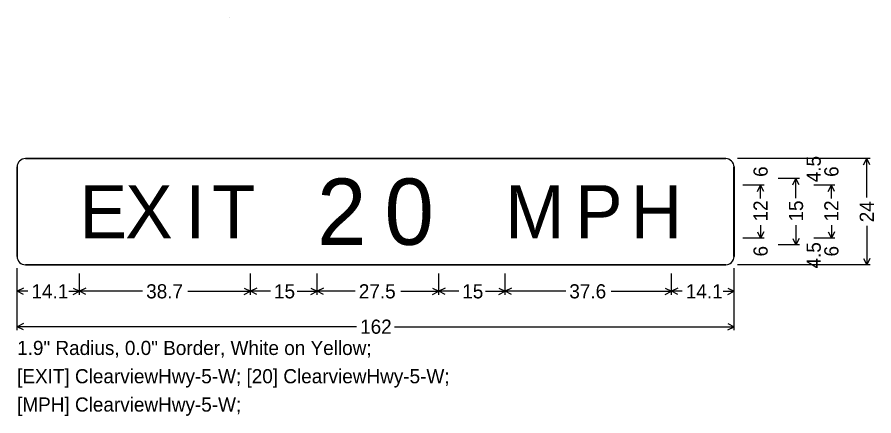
# Model space of a CAD drawing. Extents: x 667331 to 731245, y 738830 to 753817.
# Drawn here: x 720176.9 to 720467.3, y 748064.6 to 748199.9 of the extents above; entities that cross this region are included whole.
import ezdxf

# ---------------------------------------------------------------- set-up
doc = ezdxf.new("R2010")
doc.units = 0
doc.layers.add('R_SIGN', color=7, linetype='Continuous')

msp = doc.modelspace()

# ---------------------------------------------------------------- linework, layer by layer
at = {"layer": 'R_SIGN'}
for p, q in [((720248.9, 748199.9), (720248.9, 748199.9)), ((720248.9, 748199.9), (720248.9, 748199.9)), ((720248.9, 748199.9), (720248.9, 748199.9)), ((720248.9, 748199.9), (720248.9, 748199.9)), ((720466.1, 748151.9), (720421.1, 748151.9)), ((720430.1, 748151.9), (720422.9, 748151.9)), ((720442.1, 748151.9), (720434.9, 748151.9)), ((720454.1, 748151.9), (720446.9, 748151.9)), ((720463.83, 748149.75), (720464.9, 748151.9)), ((720464.9, 748138.68), (720464.9, 748151.9)), ((720465.98, 748149.75), (720464.9, 748151.9)), ((720442.1, 748145.15), (720434.9, 748145.15)), ((720439.83, 748143), (720440.9, 748145.15)), ((720440.9, 748138.44), (720440.9, 748145.15)), ((720441.98, 748143), (720440.9, 748145.15)), ((720430.1, 748142.9), (720422.9, 748142.9)), ((720427.83, 748140.75), (720428.9, 748142.9)), ((720428.9, 748138.42), (720428.9, 748142.9)), ((720429.98, 748140.75), (720428.9, 748142.9)), ((720454.1, 748142.9), (720446.9, 748142.9)), ((720451.83, 748140.75), (720452.9, 748142.9)), ((720452.9, 748138.42), (720452.9, 748142.9)), ((720453.98, 748140.75), (720452.9, 748142.9)), ((720428.9, 748129.38), (720428.9, 748124.9)), ((720440.9, 748129.36), (720440.9, 748122.65)), ((720452.9, 748129.38), (720452.9, 748124.9)), ((720464.9, 748129.12), (720464.9, 748115.9)), ((720427.83, 748127.04), (720428.9, 748124.9)), ((720429.98, 748127.04), (720428.9, 748124.9)), ((720451.83, 748127.04), (720452.9, 748124.9)), ((720453.98, 748127.04), (720452.9, 748124.9)), ((720430.1, 748124.9), (720422.9, 748124.9)), ((720430.1, 748124.9), (720422.9, 748124.9)), ((720439.83, 748124.79), (720440.9, 748122.65)), ((720441.98, 748124.79), (720440.9, 748122.65)), ((720454.1, 748124.9), (720446.9, 748124.9)), ((720454.1, 748124.9), (720446.9, 748124.9)), ((720442.1, 748122.65), (720434.9, 748122.65)), ((720442.1, 748122.65), (720434.9, 748122.65)), ((720463.83, 748118.04), (720464.9, 748115.9)), ((720465.98, 748118.04), (720464.9, 748115.9)), ((720176.9, 748093.7), (720176.9, 748114.7)), ((720419.9, 748093.7), (720419.9, 748114.7)), ((720466.1, 748115.9), (720421.1, 748115.9)), ((720430.1, 748115.9), (720422.9, 748115.9)), ((720442.1, 748115.9), (720434.9, 748115.9)), ((720454.1, 748115.9), (720446.9, 748115.9)), ((720176.9, 748105.7), (720176.9, 748112.9)), ((720198.09, 748105.7), (720198.09, 748112.9)), ((720256.06, 748105.7), (720256.06, 748112.9)), ((720278.56, 748105.7), (720278.56, 748112.9)), ((720319.87, 748105.7), (720319.87, 748112.9)), ((720342.37, 748105.7), (720342.37, 748112.9)), ((720398.71, 748105.7), (720398.71, 748112.9)), ((720398.71, 748105.7), (720398.71, 748112.9)), ((720419.9, 748105.7), (720419.9, 748112.9)), ((720179.05, 748107.97), (720176.9, 748106.9)), ((720180.55, 748106.9), (720176.9, 748106.9)), ((720179.05, 748105.82), (720176.9, 748106.9)), ((720194.44, 748106.9), (720198.09, 748106.9)), ((720195.95, 748107.97), (720198.09, 748106.9)), ((720195.95, 748105.82), (720198.09, 748106.9)), ((720200.24, 748107.97), (720198.09, 748106.9)), ((720219.44, 748106.9), (720198.09, 748106.9)), ((720200.24, 748105.82), (720198.09, 748106.9)), ((720234.71, 748106.9), (720256.06, 748106.9)), ((720253.91, 748107.97), (720256.06, 748106.9)), ((720253.91, 748105.82), (720256.06, 748106.9)), ((720258.2, 748107.97), (720256.06, 748106.9)), ((720262.77, 748106.9), (720256.06, 748106.9)), ((720258.2, 748105.82), (720256.06, 748106.9)), ((720271.85, 748106.9), (720278.56, 748106.9)), ((720276.41, 748107.97), (720278.56, 748106.9)), ((720276.41, 748105.82), (720278.56, 748106.9)), ((720280.7, 748107.97), (720278.56, 748106.9)), ((720291.52, 748106.9), (720278.56, 748106.9)), ((720280.7, 748105.82), (720278.56, 748106.9)), ((720306.91, 748106.9), (720319.87, 748106.9)), ((720317.72, 748107.97), (720319.87, 748106.9)), ((720317.72, 748105.82), (720319.87, 748106.9)), ((720322.02, 748107.97), (720319.87, 748106.9)), ((720326.58, 748106.9), (720319.87, 748106.9)), ((720322.02, 748105.82), (720319.87, 748106.9)), ((720335.66, 748106.9), (720342.37, 748106.9)), ((720340.22, 748107.97), (720342.37, 748106.9)), ((720340.22, 748105.82), (720342.37, 748106.9)), ((720344.52, 748107.97), (720342.37, 748106.9)), ((720362.87, 748106.9), (720342.37, 748106.9)), ((720344.52, 748105.82), (720342.37, 748106.9)), ((720378.21, 748106.9), (720398.71, 748106.9)), ((720396.56, 748107.97), (720398.71, 748106.9)), ((720396.56, 748105.82), (720398.71, 748106.9)), ((720400.86, 748107.97), (720398.71, 748106.9)), ((720402.36, 748106.9), (720398.71, 748106.9)), ((720400.86, 748105.82), (720398.71, 748106.9)), ((720416.25, 748106.9), (720419.9, 748106.9)), ((720417.76, 748107.97), (720419.9, 748106.9)), ((720417.76, 748105.82), (720419.9, 748106.9)), ((720179.05, 748095.97), (720176.9, 748094.9)), ((720291.96, 748094.9), (720176.9, 748094.9)), ((720179.05, 748093.82), (720176.9, 748094.9)), ((720304.84, 748094.9), (720419.9, 748094.9)), ((720417.76, 748095.97), (720419.9, 748094.9)), ((720417.76, 748093.82), (720419.9, 748094.9))]:
    msp.add_line(p, q, dxfattribs=at)
for points in [[(720417.09, 748151.9), (720179.71, 748151.9)], [(720179.71, 748151.9), (720417.09, 748151.9)], [(720417.09, 748151.89), (720179.71, 748151.89)], [(720176.9, 748149.09), (720176.9, 748118.71)], [(720176.9, 748118.71), (720176.9, 748149.09)], [(720176.91, 748149.09), (720176.91, 748118.71)], [(720419.89, 748118.71), (720419.89, 748149.09)], [(720419.9, 748118.71), (720419.9, 748149.09)], [(720419.9, 748149.09), (720419.9, 748118.71)], [(720179.71, 748115.91), (720417.09, 748115.91)], [(720179.71, 748115.9), (720417.09, 748115.9)], [(720417.09, 748115.9), (720179.71, 748115.9)]]:
    msp.add_lwpolyline(points, dxfattribs=at)
for centre, start, end in [((720179.71, 748149.09), 90.0002, 179.9998), ((720179.71, 748149.09), 90.0002, 179.9998), ((720179.71, 748149.09), 90.0002, 179.9998), ((720417.09, 748149.09), 0, 90.0002), ((720417.09, 748149.09), 0, 90.0002), ((720417.09, 748149.09), 0, 90.0002), ((720179.71, 748118.71), 179.9998, 270.0001), ((720179.71, 748118.71), 179.9998, 270.0001), ((720179.71, 748118.71), 179.9998, 270.0001), ((720417.09, 748118.71), 270.0001, 0.0003), ((720417.09, 748118.71), 270.0001, 0.0003), ((720417.09, 748118.71), 270.0001, 0.0003)]:
    msp.add_arc(centre, 2.81, start, end, dxfattribs=at)

# ---------------------------------------------------------------- texts
for s, p in [('4.5', (720449.3, 748143.89)), ('6', (720431.3, 748145.71)), ('6', (720455.3, 748145.71)), ('12', (720431.3, 748130.58)), ('15', (720443.3, 748130.56)), ('12', (720455.3, 748130.58)), ('24', (720467.3, 748130.32)), ('4.5', (720449.3, 748114.64)), ('6', (720431.3, 748118.71)), ('6', (720455.3, 748118.71))]:
    msp.add_text(s, height=4.8, rotation=90.0002, dxfattribs=at).set_placement(p)
for s, height, p in [('2', 22.5, (720278.56, 748122.65)), ('0', 22.5, (720301.44, 748122.65)), ('E', 18, (720198.09, 748124.9)), ('X', 18, (720213.55, 748124.9)), ('I', 18, (720233.99, 748124.9)), ('T', 18, (720242.94, 748124.9)), ('M', 18, (720342.37, 748124.9)), ('P', 18, (720366.07, 748124.9)), ('H', 18, (720384.88, 748124.9)), ('14.1', 4.8, (720181.75, 748104.5)), ('38.7', 4.8, (720220.64, 748104.5)), ('15', 4.8, (720263.97, 748104.5)), ('27.5', 4.8, (720292.72, 748104.5)), ('15', 4.8, (720327.78, 748104.5)), ('37.6', 4.8, (720364.07, 748104.5)), ('14.1', 4.8, (720403.56, 748104.5)), ('162', 4.8, (720293.16, 748092.5)), ('1.9" Radius, 0.0" Border, White on Yellow; ', 4.8, (720176.9, 748085.3)), ('[EXIT] ClearviewHwy-5-W; [20] ClearviewHwy-5-W; ', 4.8, (720176.9, 748075.7)), ('[MPH] ClearviewHwy-5-W; ', 4.8, (720176.9, 748066.1))]:
    msp.add_text(s, height=height, dxfattribs=at).set_placement(p)

doc.saveas('drawing.dxf')
